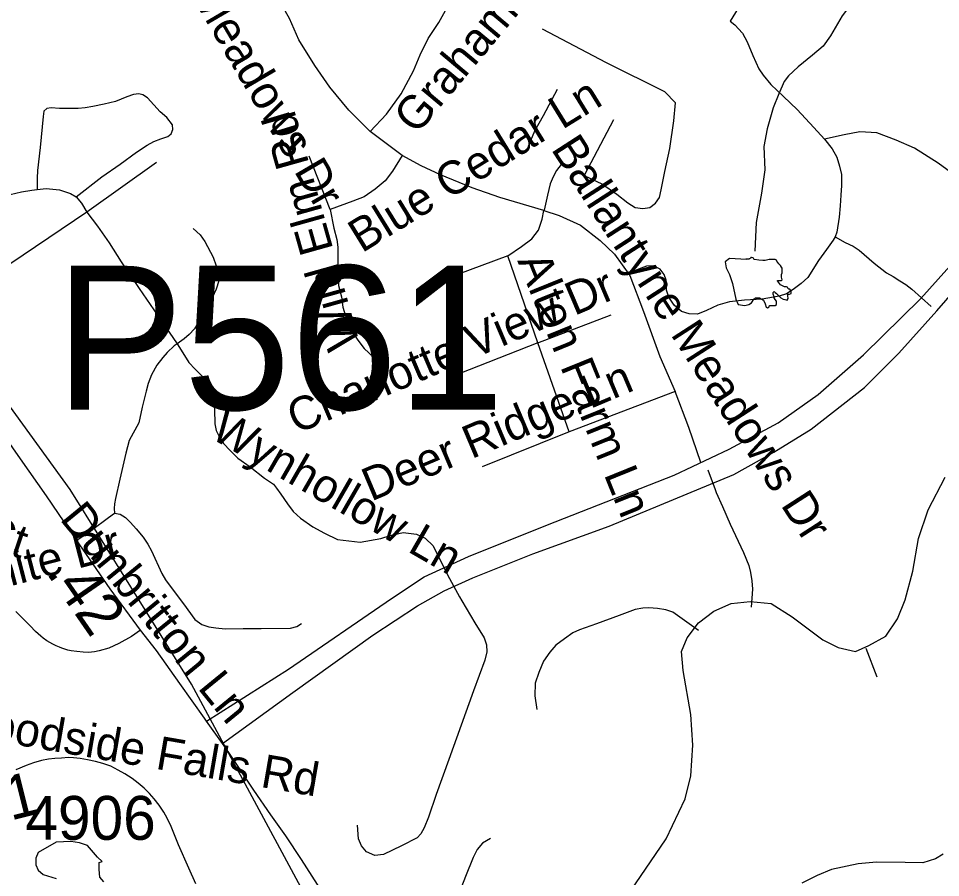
# Model space of a CAD drawing. Extents: x 1383679 to 1536984, y 460658 to 651027.
# Drawn here: x 1440347 to 1442977, y 478063 to 480512 of the extents above; entities that cross this region are included whole.
import ezdxf

# ---------------------------------------------------------------- set-up
doc = ezdxf.new("R2010")
doc.units = 0
for name, color, linetype in [('Default', 7, 'Continuous'), ('Exist Boundary Political City Limit New', 7, 'Continuous'), ('Exist Hydrographic Dam on Pond Under 1500 Sq Ft CELL', 7, 'Continuous'), ('Exist Hydrographic Misc Water Feature', 7, 'Continuous'), ('Exist Road Non-System Type 51', 7, 'Continuous'), ('Exist Road Non-System Type 51 Label', 7, 'Continuous'), ('Exist Road Secondary Mileage Hundredths English Label', 7, 'Continuous'), ('Exist Road Secondary Structure Pipe Number Label', 7, 'Continuous'), ('Exist Road Secondary Type 51 Attributed', 7, 'Continuous'), ('Exist Road Secondary Type 51 Label', 7, 'Continuous'), ('Exist Road Secondary Type 51 Number Label', 7, 'Continuous'), ('Map Preparation Boundary City Limit Buffer Line', 7, 'Continuous')]:
    doc.layers.add(name, color=color, linetype=linetype)

msp = doc.modelspace()

# ---------------------------------------------------------------- linework, layer by layer
at = {"layer": 'Default'}
msp.add_lwpolyline([(1441312.6, 477738.3), (1440841.1, 478613.6), (1440494.9, 479168.9), (1438643.9, 481722.4), (1438571.1, 481863), (1438528.9, 482013), (1439066.9, 482218.1), (1438964.6, 482336), (1438946.5, 482410.8), (1438821.4, 482633.1), (1438711.2, 482746.7), (1438617.9, 482971.1), (1438423.8, 483045.8), (1438419.2, 483089.7), (1438418.1, 483095.9)], dxfattribs=at)
at = {"layer": 'Exist Boundary Political City Limit New'}
msp.add_lwpolyline([(1441312.6, 477738.3), (1440841.1, 478613.6), (1440494.9, 479168.9), (1438643.9, 481722.4), (1438571.1, 481863), (1438528.9, 482013), (1439066.9, 482218.1), (1438964.6, 482336), (1438946.5, 482410.8), (1438821.4, 482633.1), (1438711.2, 482746.7), (1438617.9, 482971.1), (1438423.8, 483045.8), (1438419.2, 483089.7), (1438418.1, 483095.9)], dxfattribs=at)
at = {"layer": 'Exist Hydrographic Dam on Pond Under 1500 Sq Ft CELL'}
msp.add_line((1442421.7, 479826.3), (1442431.4, 479826.3), dxfattribs=at)
msp.add_lwpolyline([(1442422.5, 479826.3), (1442430.6, 479826.3), (1442430.6, 479826.1), (1442422.5, 479826.1)], close=True, dxfattribs=at)
at = {"layer": 'Exist Hydrographic Misc Water Feature'}
for points in [[(1442751.3, 480814.7), (1442738.8, 480789.5), (1442738.4, 480763.2), (1442749.9, 480740.9), (1442765.4, 480708.5), (1442766.9, 480678.9), (1442759.8, 480625), (1442743.1, 480581), (1442695.9, 480519.6), (1442662.9, 480462.8), (1442642.3, 480432.8), (1442611.8, 480407.2), (1442571.1, 480374.3), (1442542.7, 480348.7), (1442530.4, 480332.5), (1442515.8, 480296.7), (1442499.1, 480257.7), (1442481.9, 480197.3), (1442473, 480147.4), (1442475.8, 480080), (1442466.6, 480013.8), (1442451, 479930.3), (1442447.5, 479848.4)], [(1442362.1, 479818.4), (1442365.3, 479801.2), (1442375, 479782.5), (1442383.1, 479755.9), (1442392.7, 479712.1), (1442399.2, 479696.5), (1442418.5, 479693.4), (1442429.8, 479696.5), (1442437.8, 479701.2), (1442444.3, 479712.1), (1442449.1, 479715.3), (1442460.4, 479715.3), (1442471.7, 479709), (1442476.5, 479698.1), (1442479.7, 479688.7), (1442483, 479687.1), (1442487.8, 479690.3), (1442489.4, 479693.4), (1442495.8, 479693.4), (1442505.5, 479693.4), (1442508.7, 479696.5), (1442508.7, 479702.8), (1442508.7, 479705.9), (1442505.5, 479710.6), (1442502.3, 479715.3), (1442502.3, 479716.8), (1442502.3, 479718.4), (1442499.1, 479726.2), (1442499.1, 479730.9), (1442502.3, 479734), (1442505.5, 479730.9), (1442508.7, 479727.8), (1442512, 479724.7), (1442515.2, 479721.5), (1442521.6, 479715.3), (1442528.1, 479712.1), (1442532.9, 479710.6), (1442539.3, 479709), (1442542.6, 479713.7), (1442541, 479721.5), (1442541, 479724.7), (1442539.3, 479726.2), (1442545.8, 479726.2), (1442550.6, 479727.8), (1442550.6, 479732.5), (1442549, 479737.2), (1442547.4, 479740.3), (1442544.2, 479740.3), (1442541, 479743.4), (1442541, 479745), (1442537.7, 479746.5), (1442531.3, 479746.5), (1442520, 479752.8), (1442512, 479763.7), (1442512, 479765.3), (1442515.2, 479765.3), (1442523.2, 479765.3), (1442524.8, 479766.9), (1442523.2, 479774.7), (1442523.2, 479776.2), (1442523.2, 479777.8), (1442523.2, 479782.5), (1442524.8, 479787.2), (1442524.8, 479790.3), (1442524.8, 479793.4), (1442524.8, 479799.7), (1442523.2, 479802.8), (1442520, 479807.5), (1442515.2, 479812.2), (1442510.3, 479820), (1442508.7, 479823.1), (1442505.5, 479824.7), (1442487.8, 479824.7), (1442476.5, 479821.6), (1442470.1, 479821.6), (1442458.8, 479823.1), (1442445.9, 479824.7), (1442444.3, 479826.2), (1442442.7, 479829.4), (1442437.8, 479830.9), (1442436.2, 479830.9), (1442434.6, 479827.8), (1442423.3, 479824.7), (1442375, 479827.8), (1442362.1, 479818.4)], [(1440590.6, 478050.8), (1440579.3, 478063.3), (1440577.7, 478085.2), (1440577.7, 478105.5), (1440585.8, 478108.6), (1440572.9, 478121.1), (1440543.9, 478153.9), (1440521.3, 478161.7), (1440497.2, 478164.9), (1440455.3, 478163.3), (1440403.7, 478133.6)], [(1440403.7, 478133.6), (1440397.3, 478118), (1440397.3, 478099.2), (1440403.7, 478083.6), (1440418.2, 478071.1), (1440455.3, 478060.1)], [(1442984.3, 478129.1), (1442962.1, 478115.6), (1442925.9, 478104.8), (1442875.9, 478105.8), (1442793.9, 478106.7), (1442741.8, 478101.9), (1442665.5, 478085.4), (1442625.1, 478068.2), (1442580.7, 478046.9)]]:
    msp.add_lwpolyline(points, dxfattribs=at)
at = {"layer": 'Exist Road Non-System Type 51'}
for p, q in [((1442044.1, 480223.4), (1441960.4, 480064.7)), ((1440741.1, 480101.2), (1440542.6, 479960.1)), ((1440542.6, 479960.1), (1440194.6, 479725.8)), ((1442795.6, 478633.8), (1442764.5, 478716))]:
    msp.add_line(p, q, dxfattribs=at)
for points in [[(1441350.6, 480189.4), (1441289.1, 480250.9), (1441235.3, 480316.3), (1441193, 480377.8), (1441146.9, 480450.9), (1441120, 480512.4), (1441100.8, 480547), (1441077.7, 480585.5), (1441035.5, 480639.3), (1440974, 480697), (1440924, 480743.1), (1440889.4, 480797), (1440839.5, 480873.9), (1440816.4, 480935.4), (1440731.9, 481177.7)], [(1442261.8, 480649.4), (1442313.1, 480625.4), (1442364.6, 480595.8), (1442398.5, 480570.7), (1442410.1, 480558.5), (1442377, 480504.5), (1442390.2, 480493.5), (1442412.4, 480470.3), (1442424.9, 480445.8), (1442441, 480406.4), (1442458.6, 480368.9), (1442470.8, 480350.2), (1442492.8, 480323.8), (1442529.1, 480289.5), (1442567.8, 480252.1), (1442615.4, 480200.8), (1442646, 480168.2)], [(1440884, 478508), (1441117.6, 478656.5), (1441410.9, 478857.8), (1441504.6, 478919.7), (1441630.3, 478977.8), (1441855.7, 479068.7), (1442216.8, 479210), (1442374.3, 479283.6), (1442514, 479359), (1442627.7, 479440.3), (1442757.3, 479552.6), (1442920.9, 479713.2), (1443160.3, 479980.3), (1443345.8, 480193.2), (1443413.6, 480264.8), (1443531.3, 480359.6), (1443668.9, 480444.8), (1443780.6, 480508.6), (1443936.2, 480551.2), (1444083.8, 480588), (1444201.5, 480601.5), (1444203.3, 480601.6)], [(1441350.6, 480189.4), (1441396.7, 480239.4), (1441438.9, 480297.1), (1441473.5, 480362.4), (1441492.7, 480408.6), (1441515.8, 480454.7), (1441546.5, 480500.9), (1441569.6, 480543.2)], [(1441960.4, 480064.7), (1442012.9, 480039.3), (1442054, 480010.7), (1442084.9, 479986.4), (1442105.9, 479973.2), (1442127.9, 479969.8), (1442147.8, 479973.2), (1442164.2, 479985.2), (1442175.4, 480001.8), (1442179.8, 480023.8), (1442190.8, 480075.7), (1442204.5, 480141.2), (1442215.8, 480219.8), (1442221.4, 480271.8), (1442190.5, 480303.3), (1442024.5, 480385.2), (1441841.4, 480481.1)], [(1440511.9, 480003.2), (1440584.9, 480060.6), (1440637.2, 480097.1), (1440683.8, 480131.2), (1440714.5, 480151.1), (1440733.6, 480161.1), (1440753.5, 480169.3), (1440773.5, 480175.2), (1440782.6, 480183.5), (1440787.6, 480195.9), (1440786.8, 480209.2), (1440770.1, 480230), (1440751.1, 480245.8), (1440715.4, 480285.7), (1440702.1, 480293.9), (1440690.4, 480297.2), (1440675.5, 480295.6), (1440656.4, 480288.2), (1440624, 480275.7), (1440591.6, 480267.4), (1440559.1, 480260.8), (1440537.6, 480257.4), (1440517.6, 480255.8), (1440489.4, 480254.9), (1440464.5, 480255.8), (1440440.4, 480257.4), (1440428, 480255.8), (1440419.6, 480248.2), (1440418, 480232.5), (1440408.9, 480144.4), (1440401.4, 480078.8), (1440400.6, 480056.4), (1440400.6, 480024.8)], [(1441883.1, 480309.4), (1441843.5, 480234.4), (1441819.2, 480190.3), (1441800.5, 480147.3)], [(1441441.9, 480121.5), (1441350.6, 480189.4)], [(1443057.2, 480036), (1442970.1, 480099.9), (1442902.1, 480142), (1442850.6, 480165), (1442794.9, 480185.8), (1442746.6, 480189.1), (1442702.2, 480179.8), (1442646, 480168.2)], [(1442646, 480168.2), (1442668.1, 480140.8), (1442681.4, 480116.5), (1442689, 480091.1), (1442694.5, 480066.8), (1442694, 480035.5), (1442692.4, 480008.5), (1442690.1, 479978.2), (1442687.4, 479945.3), (1442681.4, 479902.9), (1442676, 479889)], [(1441236.4, 479967.3), (1441176.5, 480119.4)], [(1441441.9, 480121.5), (1441414.1, 480076.5), (1441392.7, 480048.7), (1441364.9, 480025.1), (1441332.8, 480003.7), (1441300.6, 479990.8), (1441236.4, 479967.3)], [(1441845.2, 479964.5), (1441720.3, 480001.6), (1441641, 480029.4), (1441551.1, 480065.8), (1441495.5, 480091.5), (1441441.9, 480121.5)], [(1441894.6, 480095.3), (1441882.1, 480079), (1441872.1, 480060.2), (1441863.4, 480040.4), (1441855.6, 480008.4), (1441846.8, 479965.4)], [(1439977.4, 479786.9), (1440017.6, 479814.8), (1440061.2, 479844.9), (1440129.2, 479898.2), (1440167.8, 479929.2), (1440209.1, 479958.8), (1440241.9, 479976.7), (1440270.1, 479990.8), (1440295.9, 480000.8), (1440323.4, 480009.9), (1440356.6, 480018.2), (1440385.6, 480022.3), (1440400.6, 480024.8)], [(1440400.6, 480024.8), (1440426.4, 480027.3), (1440464.5, 480023.2), (1440496.1, 480013.2), (1440511.9, 480003.2)], [(1440511.9, 480003.2), (1440527.6, 479985), (1440542.6, 479960.1)], [(1440542.6, 479960.1), (1440572.5, 479920.2), (1440606.5, 479872.8), (1440640.4, 479817.7), (1440691.5, 479741.8), (1440754.2, 479651.3), (1440800.1, 479584.8)], [(1441236.4, 479967.3), (1441247.1, 479913.7), (1441255.7, 479881.6), (1441257.8, 479860.2), (1441257.8, 479830.2), (1441257.8, 479804.5), (1441260, 479776.6), (1441260, 479750.9), (1441268.5, 479718.8), (1441272.8, 479688.8), (1441281.4, 479660.9), (1441289.9, 479639.5), (1441300.6, 479615.9), (1441315.6, 479594.5), (1441332.8, 479570.9), (1441360.6, 479545.2)], [(1441742.9, 479835.4), (1441781.9, 479862.2), (1441811.1, 479884.1), (1441830.6, 479908.5), (1441840.3, 479940.1), (1441845.2, 479964.5)], [(1441845.2, 479964.5), (1441889, 479949.9), (1441949.8, 479923.1), (1442005.8, 479879.2), (1442047.2, 479840.3), (1442091, 479779.3), (1442130, 479677), (1442176.2, 479547.9), (1442220, 479448)], [(1440845.4, 479913), (1440865.4, 479894.9), (1440878.5, 479876.1), (1440902.2, 479831.1), (1440911.6, 479806.7), (1440917.9, 479788.5), (1440920.4, 479774.1), (1440919.1, 479764.1), (1440911, 479740.3), (1440893.1, 479701.4), (1440875.4, 479670.9), (1440849.6, 479627.1), (1440834.6, 479610.8), (1440819.6, 479598.3), (1440800.1, 479584.8)], [(1442676, 479889), (1442670.8, 479879.9), (1442651.5, 479853), (1442628.4, 479822.1), (1442598.2, 479773.5), (1442579.1, 479756), (1442556.9, 479738.9), (1442537.8, 479727.3), (1442517, 479720.4), (1442467.8, 479712), (1442417.9, 479708.6), (1442374.9, 479704.2), (1442341.8, 479694.2), (1442309.6, 479679.3), (1442283.2, 479668.8), (1442260.1, 479670), (1442238.1, 479676.6), (1442217.1, 479694.2), (1442201.8, 479717.4), (1442195.1, 479737.2), (1442194, 479765.9), (1442188.5, 479782.4), (1442177.5, 479796.8), (1442158.8, 479806.7), (1442137.9, 479805.6), (1442115.8, 479796.8), (1442087.2, 479785)], [(1442676, 479889), (1442704.8, 479873.6), (1442727.1, 479862.8), (1442744.6, 479851.5), (1442787.1, 479814.7), (1442822.9, 479787), (1442841.4, 479776.2), (1442860.4, 479764.2), (1442877.5, 479753.3), (1442894.6, 479740), (1442950.1, 479690.8)], [(1440928.9, 478445), (1441129.6, 478589.8), (1441357.9, 478753.2), (1441485.6, 478837.6), (1441561.7, 478879.8), (1441643.2, 478916.7), (1441814.4, 478985.2), (1442031.8, 479064.3), (1442254.6, 479156.6), (1442387.7, 479211.9), (1442501.8, 479275.2), (1442607.8, 479341.1), (1442760, 479459.8), (1442857.8, 479557.3), (1442966.5, 479678.6), (1443126.8, 479863.1)], [(1441742.9, 479835.4), (1441487.3, 479740.4)], [(1441828.1, 479586.9), (1441742.9, 479835.4)], [(1441828.1, 479586.9), (1442037.5, 479667.3)], [(1440800.1, 479584.8), (1440791.5, 479578.3), (1440771.6, 479560), (1440759.4, 479545.2), (1440742, 479523.8), (1440726.6, 479496.2), (1440717.5, 479471.7), (1440711.4, 479449.2), (1440699.9, 479404.2), (1440690.4, 479359.3), (1440663.2, 479308.6), (1440653.2, 479272.3), (1440636.9, 479198.4), (1440624.4, 479143.4), (1440621.4, 479128.4), (1440620.1, 479114.6), (1440621.6, 479101.1)], [(1440800.1, 479584.8), (1440816.5, 479559), (1440833.4, 479531.3), (1440850.9, 479511.9), (1440866.6, 479496.9), (1440878.5, 479483.8), (1440887.2, 479471.2), (1440894.8, 479455.7), (1440901, 479435.6), (1440904.8, 479414.3), (1440906, 479396.8), (1440907.2, 479356.2), (1440911.6, 479337.3), (1440921.6, 479316.1), (1440932.4, 479300.4), (1440951.1, 479279.8), (1440973, 479257.9), (1441008.5, 479233.2), (1441048.8, 479201.1), (1441074.4, 479184.2), (1441083.1, 479172.8), (1441095.6, 479155.9), (1441114.4, 479127.8), (1441131.2, 479106.5), (1441151.9, 479087.2), (1441187.1, 479062.2), (1441220.4, 479044.4), (1441257.6, 479026.5), (1441321.4, 479018.8), (1441381.1, 479029.1), (1441407.6, 479037.8), (1441444.4, 479046.4), (1441482.2, 479041.8), (1441507.2, 479030.7), (1441529.5, 479008), (1441570.8, 478925.9)], [(1441828.1, 479586.9), (1441574.9, 479487)], [(1441918.2, 479333.5), (1441828.1, 479586.9)], [(1442220, 479448), (1441918.2, 479333.5)], [(1442293.1, 479245.8), (1442259, 479345.7), (1442220, 479448)], [(1441918.2, 479333.5), (1441669.9, 479233.7)], [(1442312.9, 479224.8), (1442334, 479169.2), (1442337.2, 479160.6), (1442354.6, 479120.5), (1442376.9, 479070.5), (1442415.1, 478989.1), (1442429.8, 478952.5), (1442434.9, 478932.2), (1442439, 478908.8), (1442440.1, 478884.4), (1442436.4, 478833.1)], [(1442019.7, 477916.5), (1442194.1, 478172.9), (1442248.7, 478287.4), (1442265, 478352.9), (1442270.5, 478440.2), (1442265, 478527.5), (1442243.2, 478652.9), (1442237.8, 478707.5), (1442254.1, 478745.7), (1442286.8, 478789.3), (1442330.4, 478822.1), (1442379.5, 478843.9), (1442434, 478849.3), (1442494, 478843.9), (1442553.9, 478805.7), (1442641.2, 478740.2), (1442684.8, 478718.4), (1442733.8, 478707.5), (1442772, 478723.9), (1442821.1, 478751.1), (1442853.8, 478800.2), (1442875.6, 478854.8), (1442897.4, 478936.6), (1442913.7, 479029.4), (1442941, 479111.2), (1442990.1, 479203.9)], [(1440514.1, 479024.4), (1440555.9, 479053.3), (1440604.6, 479089.2), (1440621.6, 479101.1)], [(1440621.6, 479101.1), (1440637.6, 479098.3), (1440652.6, 479088.9), (1440667, 479075.2), (1440683.2, 479056.4), (1440702.6, 479033.2), (1440715.9, 479013.2), (1440726.4, 478993.8), (1440755.9, 478929.4), (1440767.1, 478911.2), (1440779.6, 478893.1), (1440818.2, 478842.7), (1440850.2, 478798.2), (1440870, 478784.2), (1440890.6, 478777.7), (1440910.4, 478774.3), (1440936.6, 478771.9), (1440988.4, 478772.8), (1441039.4, 478772.8), (1441123.2, 478773.6), (1441141.4, 478778.5), (1441154.5, 478786.8)], [(1441570.8, 478925.9), (1441605.2, 478862.8), (1441611.8, 478851.8), (1441649.2, 478788.5), (1441675.4, 478745.6), (1441681.9, 478726), (1441682.8, 478706.4), (1441677.1, 478682.2), (1441644.5, 478594.5), (1441574.6, 478398.7), (1441538.1, 478299.8), (1441516.8, 478234.5), (1441504.6, 478204.7), (1441494.4, 478187), (1441484.1, 478175.8), (1441439.4, 478153.4), (1441388.1, 478128.2), (1441363.9, 478125.4), (1441339.6, 478135.7), (1441325.6, 478153.4), (1441317.1, 478173), (1441314.4, 478212.2)], [(1442286.4, 478766.8), (1442212.9, 478818.8), (1442193.8, 478825.8), (1442169.4, 478829.6), (1442145, 478831.2), (1442127.5, 478830.5), (1442106.1, 478826.8), (1442060.6, 478810), (1441995.4, 478786.1), (1441947.5, 478768.6), (1441928.4, 478760), (1441904, 478743.2), (1441879.8, 478725.5), (1441863, 478705.6), (1441844.1, 478679.4), (1441831.1, 478647.4), (1441820.8, 478617.2), (1441820, 478580.5), (1441825.4, 478541.5)], [(1440695.8, 478768.3), (1440669.5, 478749.9), (1440633.3, 478729.6), (1440605.1, 478716.4), (1440577.7, 478708.9), (1440564.2, 478706.3), (1440547.6, 478704.5), (1440531.9, 478704.8), (1440514.1, 478706.9), (1440498.2, 478709.1), (1440487.9, 478711.2), (1440480, 478713.7), (1440471, 478716.4), (1440464.4, 478719.2), (1440455.3, 478722.9), (1440445.2, 478727.7), (1440428.7, 478737.7), (1440417.6, 478745.1), (1440411.3, 478750.5), (1440396.5, 478764.3), (1440380.4, 478780.2), (1440360.4, 478801.3), (1440340.2, 478821.5)], [(1441693.6, 478173.8), (1441671.1, 478160.7), (1441655.4, 478142.2), (1441643.6, 478119.4), (1441622.4, 478065.6), (1441604.4, 478018.8), (1441589.4, 477976.2), (1441583, 477951.7), (1441581.9, 477922.9), (1441584.1, 477891), (1441592.6, 477861.2), (1441616, 477800.5), (1441643.6, 477731.3), (1441670.4, 477664.2), (1441686.2, 477625.9), (1441699, 477600.3), (1441725.6, 477569.5), (1441757.5, 477543.6)]]:
    msp.add_lwpolyline(points, dxfattribs=at)
at = {"layer": 'Exist Road Secondary Type 51 Attributed'}
for points in [[(1441228.3, 477993), (1441199.7, 478042.6), (1441154.3, 478113.9), (1441109.6, 478181.6), (1441067.5, 478241.8), (1441019, 478311.4), (1440947.6, 478418.7), (1440928.9, 478445), (1440884, 478508), (1440877.7, 478516.9), (1440807.9, 478615.6), (1440740.8, 478710.3), (1440695.8, 478768.3), (1440609.3, 478885.9), (1440512.4, 479026.9), (1440427.7, 479151.4), (1440353.7, 479256.9), (1440264.5, 479382), (1440177.7, 479505), (1440068.1, 479657.8), (1439978, 479786.1)], [(1440853.2, 478044.3), (1440833.5, 478089.4), (1440804, 478156.3), (1440782.7, 478208.3), (1440771.6, 478232.3), (1440761.7, 478248.7), (1440748.8, 478268.9), (1440734.2, 478286.9), (1440721.5, 478302.6), (1440705.8, 478317.3), (1440689.2, 478331.4), (1440671.8, 478345.2), (1440651, 478358.3), (1440631.9, 478368.4), (1440610.4, 478379.8), (1440588, 478387.7), (1440567.2, 478393.5), (1440544.4, 478398.3), (1440523.7, 478402.4), (1440504, 478404.3), (1440490, 478404.7), (1440470.6, 478403.4), (1440451.3, 478402.2), (1440432.8, 478399.8), (1440413.3, 478396.5), (1440390, 478389.9), (1440369, 478382.4), (1440339.6, 478370.1)]]:
    msp.add_lwpolyline(points, dxfattribs=at)
at = {"layer": 'Map Preparation Boundary City Limit Buffer Line'}
msp.add_lwpolyline([(1441312.6, 477738.3), (1440841.1, 478613.6), (1440494.9, 479168.9), (1438643.9, 481722.4), (1438571.1, 481863), (1438528.9, 482013), (1439066.9, 482218.1), (1438964.6, 482336), (1438946.5, 482410.8), (1438821.4, 482633.1), (1438711.2, 482746.7), (1438617.9, 482971.1), (1438423.8, 483045.8), (1438419.2, 483089.7), (1438418.1, 483095.9)], dxfattribs=at)
msp.add_lwpolyline([(1441312.6, 477738.3), (1440841.1, 478613.6), (1440494.9, 479168.9), (1438643.9, 481722.4), (1438571.1, 481863), (1438528.9, 482013), (1439066.9, 482218.1), (1438964.6, 482336), (1438946.5, 482410.8), (1438821.4, 482633.1), (1438711.2, 482746.7), (1438617.9, 482971.1), (1438423.8, 483045.8), (1438419.2, 483089.7), (1438418.1, 483095.9)], dxfattribs=at)

# ---------------------------------------------------------------- texts
at = {"layer": 'Exist Road Non-System Type 51 Label'}
for s, rotation, p in [('Ballantyne Meadows Dr', 300.3697, (1440521.1, 481119.6)), ('Grahamwood Pl', 49.9792, (1441482.8, 480178)), ('Blue Cedar Ln', 31.6426, (1441326.7, 479842)), ('Wild Elm Rd', 105.6914, (1441322.1, 479581.9)), ('Ballantyne Meadows Dr', 302.8377, (1441864.4, 480139.9)), ('Alton Farm Ln', 292.0398, (1441769.4, 479821.4)), ('Charlotte View Dr', 23.0433, (1441139.6, 479326.3)), ('Deer Ridge Ln', 22.9147, (1441353, 479134.2)), ('Wynhollow Ln', 330.0658, (1440891, 479318)), ('Dolomite Dr', 14.5471, (1439996.5, 478808))]:
    msp.add_text(s, height=95, rotation=rotation, dxfattribs=at).set_placement(p)
at = {"layer": 'Exist Road Secondary Mileage Hundredths English Label'}
for s, rotation, p in [('.42', 304.731, (1440424.4, 478933.3)), ('.31', 14.0426, (1440189.5, 478190.8))]:
    msp.add_text(s, height=125, rotation=rotation, dxfattribs=at).set_placement(p)
at = {"layer": 'Exist Road Secondary Structure Pipe Number Label'}
msp.add_text('P561', height=410.1, dxfattribs=at).set_placement((1440452.5, 479396.7))
at = {"layer": 'Exist Road Secondary Type 51 Label'}
for s, rotation, p in [('Irongray Ct', 341.3276, (1439758.7, 479172.6)), ('Dunbritton Ln', 309.244, (1440463.2, 479084.4)), ('Woodside Falls Rd', 350.1867, (1440144.5, 478475.2))]:
    msp.add_text(s, height=95, rotation=rotation, dxfattribs=at).set_placement(p)
at = {"layer": 'Exist Road Secondary Type 51 Number Label'}
msp.add_text('4906', height=125, dxfattribs=at).set_placement((1440367.1, 478170.2))

doc.saveas('drawing.dxf')
